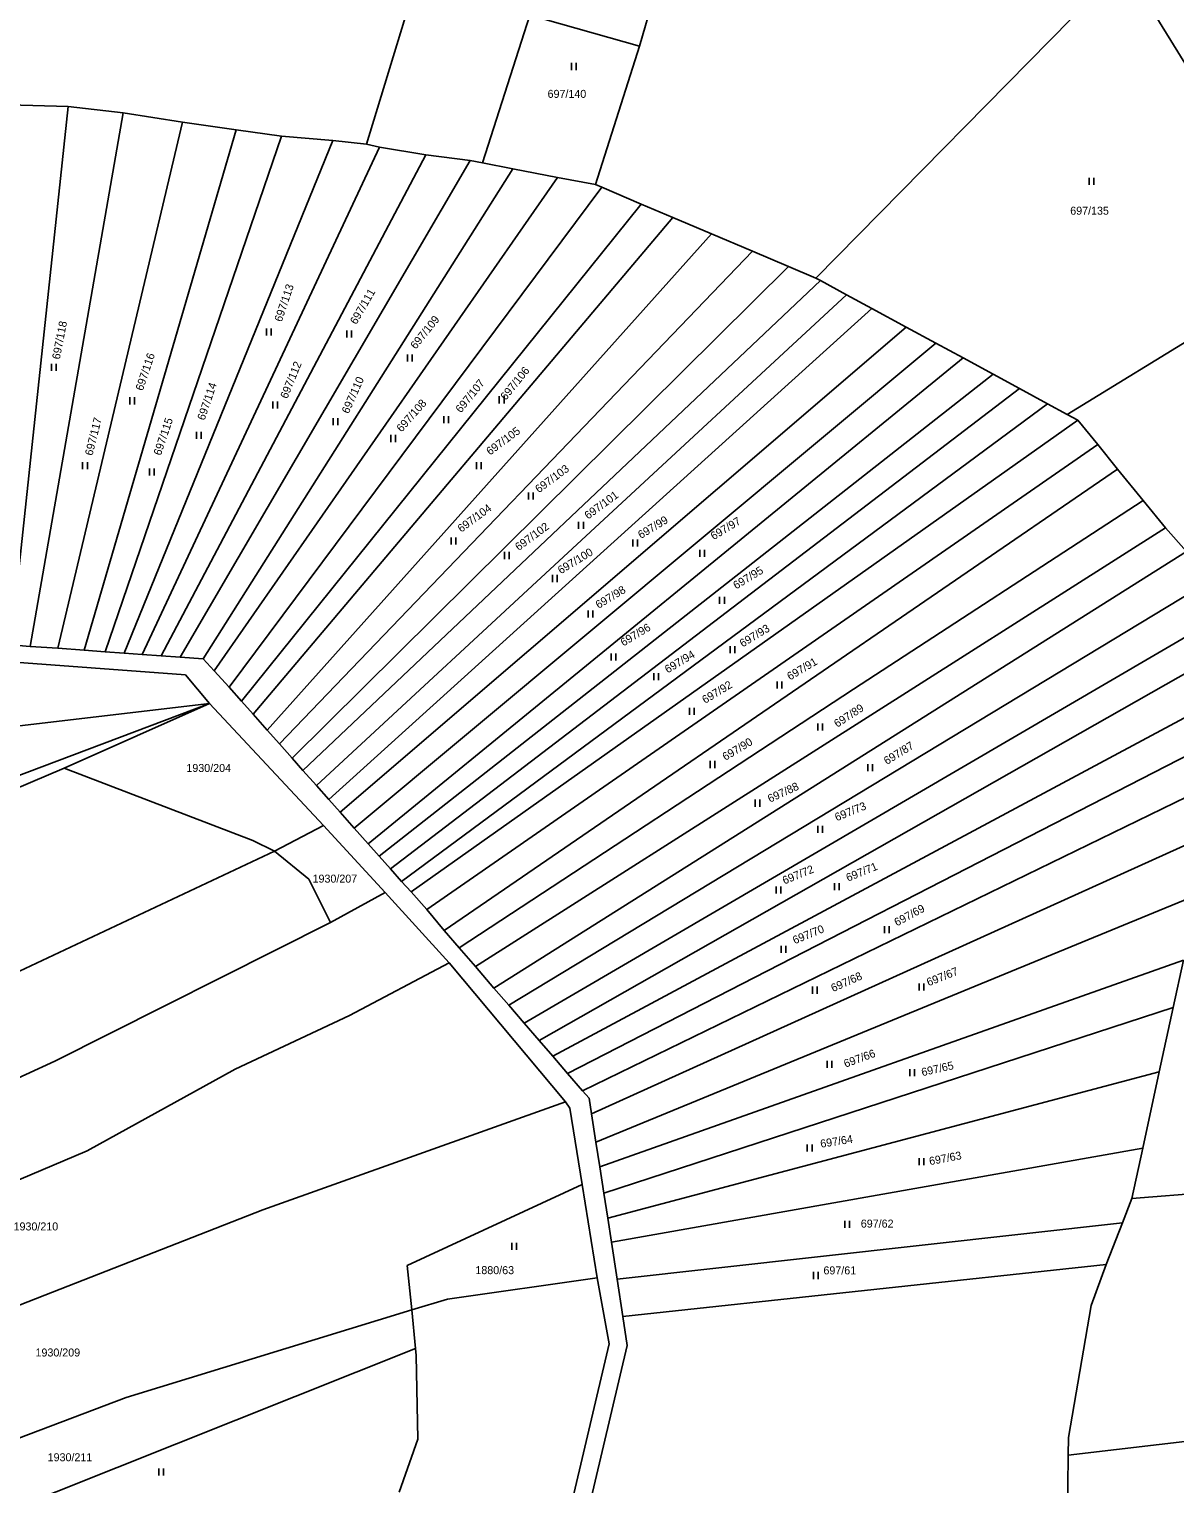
# Model space of a CAD drawing. Extents: x -580630 to -576196, y -1189024 to -1183567.
# Drawn here: x -578118.2 to -577874.8, y -1185088.7 to -1184779.6 of the extents above; entities that cross this region are included whole.
import ezdxf

# ---------------------------------------------------------------- set-up
doc = ezdxf.new("R2010")
doc.units = 0
for name, color, linetype in [('Vrstva 1', 7, 'Continuous'), ('Vrstva 18', 7, 'Continuous'), ('Vrstva 25', 7, 'Continuous'), ('Vrstva 6', 7, 'Continuous')]:
    doc.layers.add(name, color=color, linetype=linetype)

msp = doc.modelspace()

# ---------------------------------------------------------------- linework, layer by layer
at = {"layer": 'Vrstva 1'}
for p, q in [((-577867.64, -1184795), (-577885.53, -1184765.94)), ((-578085.02, -1184916.78), (-578202.09, -1184908.2)), ((-578118, -1184910.74), (-578122.13, -1184910.44)), ((-578112.11, -1184911.16), (-578118, -1184910.74)), ((-578106.51, -1184911.57), (-578112.11, -1184911.16)), ((-578102.04, -1184911.89), (-578106.51, -1184911.57)), ((-578098.05, -1184912.18), (-578102.04, -1184911.89)), ((-578094.21, -1184912.45), (-578098.05, -1184912.18)), ((-578090.14, -1184912.75), (-578094.21, -1184912.45)), ((-578086.15, -1184913.04), (-578090.14, -1184912.75)), ((-578081.21, -1184913.36), (-578086.15, -1184913.04)), ((-578078.91, -1184915.91), (-578081.21, -1184913.36)), ((-578075.72, -1184919.44), (-578078.91, -1184915.91)), ((-578079.92, -1184922.9), (-578085.02, -1184916.78)), ((-578073.12, -1184922.37), (-578075.72, -1184919.44)), ((-578070.65, -1184925.15), (-578073.12, -1184922.37)), ((-578079.92, -1184922.9), (-578192.63, -1184965.43)), ((-578079.92, -1184922.9), (-578055.71, -1184948.78)), ((-578067.62, -1184928.57), (-578070.65, -1184925.15)), ((-578065.04, -1184931.48), (-578067.62, -1184928.57)), ((-578062.34, -1184934.51), (-578065.04, -1184931.48)), ((-578060.04, -1184937.11), (-578062.34, -1184934.51)), ((-578057.17, -1184940.34), (-578060.04, -1184937.11)), ((-578054.54, -1184943.3), (-578057.17, -1184940.34)), ((-578052.14, -1184946), (-578054.54, -1184943.3)), ((-578049.14, -1184949.37), (-578052.14, -1184946)), ((-578042.59, -1184963.05), (-578055.71, -1184948.78)), ((-578046.2, -1184952.68), (-578049.14, -1184949.37)), ((-578043.85, -1184955.32), (-578046.2, -1184952.68)), ((-578041.43, -1184958.04), (-578043.85, -1184955.32)), ((-578039.08, -1184960.68), (-578041.43, -1184958.04)), ((-578042.59, -1184963.05), (-578028.94, -1184977.97)), ((-578037.08, -1184962.93), (-578039.08, -1184960.68)), ((-578033.75, -1184966.67), (-578037.08, -1184962.93)), ((-578030.04, -1184971.11), (-578033.75, -1184966.67)), ((-578026.85, -1184974.8), (-578030.04, -1184971.11)), ((-578023.4, -1184978.79), (-578026.85, -1184974.8)), ((-578004.25, -1185007.48), (-578028.94, -1184977.97)), ((-578019.45, -1184983.36), (-578023.4, -1184978.79)), ((-578016.31, -1184986.99), (-578019.45, -1184983.36)), ((-578013.03, -1184990.78), (-578016.31, -1184986.99)), ((-578009.83, -1184994.49), (-578013.03, -1184990.78)), ((-578006.98, -1184997.79), (-578009.83, -1184994.49)), ((-578003.81, -1185001.46), (-578006.98, -1184997.79)), ((-578000.61, -1185005.16), (-578003.81, -1185001.46)), ((-577999.23, -1185006.72), (-578000.61, -1185005.16)), ((-578003.3, -1185008.89), (-578004.25, -1185007.48)), ((-578000.69, -1185025.07), (-578003.3, -1185008.89)), ((-577998.72, -1185010.05), (-577999.23, -1185006.72)), ((-577997.79, -1185016.07), (-577998.72, -1185010.05)), ((-577996.98, -1185021.3), (-577997.79, -1185016.07)), ((-577996.11, -1185026.89), (-577996.98, -1185021.3)), ((-578037.92, -1185042.26), (-578000.69, -1185025.07)), ((-577997.5, -1185044.87), (-578000.69, -1185025.07)), ((-577995.27, -1185032.21), (-577996.11, -1185026.89)), ((-577994.49, -1185037.29), (-577995.27, -1185032.21)), ((-577993.28, -1185045.2), (-577994.49, -1185037.29)), ((-578036.9, -1185051.73), (-578037.92, -1185042.26)), ((-577997.5, -1185044.87), (-577994.95, -1185058.89)), ((-577992.06, -1185053.09), (-577993.28, -1185045.2)), ((-578036.16, -1185059.9), (-578036.9, -1185051.73)), ((-577991.15, -1185059.25), (-577992.06, -1185053.09)), ((-578204.12, -1185126.93), (-578036.16, -1185059.9)), ((-577994.95, -1185058.89), (-578014.81, -1185143.09)), ((-578011.45, -1185145.14), (-577991.15, -1185059.25))]:
    msp.add_line(p, q, dxfattribs=at)
at = {"layer": 'Vrstva 25'}
for p, q in [((-578003.01, -1184786.8), (-578003.01, -1184788.3)), ((-578002.01, -1184788.3), (-578002.01, -1184786.8)), ((-577892.96, -1184811.22), (-577892.96, -1184812.72)), ((-577891.96, -1184812.72), (-577891.96, -1184811.22)), ((-578067.8, -1184843.19), (-578067.8, -1184844.69)), ((-578066.8, -1184844.69), (-578066.8, -1184843.19)), ((-578050.71, -1184843.63), (-578050.71, -1184845.13)), ((-578049.71, -1184845.13), (-578049.71, -1184843.63)), ((-578113.5, -1184850.73), (-578113.5, -1184852.23)), ((-578112.5, -1184852.23), (-578112.5, -1184850.73)), ((-578037.85, -1184848.74), (-578037.85, -1184850.24)), ((-578036.85, -1184850.24), (-578036.85, -1184848.74)), ((-578096.86, -1184857.84), (-578096.86, -1184859.34)), ((-578095.86, -1184859.34), (-578095.86, -1184857.84)), ((-578018.32, -1184857.62), (-578018.32, -1184859.12)), ((-578017.32, -1184859.12), (-578017.32, -1184857.62)), ((-578066.47, -1184858.73), (-578066.47, -1184860.23)), ((-578065.47, -1184860.23), (-578065.47, -1184858.73)), ((-578053.6, -1184862.28), (-578053.6, -1184863.78)), ((-578052.6, -1184863.78), (-578052.6, -1184862.28)), ((-578030.08, -1184861.83), (-578030.08, -1184863.33)), ((-578029.08, -1184863.33), (-578029.08, -1184861.83)), ((-578082.66, -1184865.16), (-578082.66, -1184866.66)), ((-578081.66, -1184866.66), (-578081.66, -1184865.16)), ((-578041.4, -1184865.83), (-578041.4, -1184867.33)), ((-578040.4, -1184867.33), (-578040.4, -1184865.83)), ((-578106.85, -1184871.6), (-578106.85, -1184873.1)), ((-578105.85, -1184873.1), (-578105.85, -1184871.6)), ((-578092.65, -1184872.93), (-578092.65, -1184874.43)), ((-578091.65, -1184874.43), (-578091.65, -1184872.93)), ((-578023.2, -1184871.6), (-578023.2, -1184873.1)), ((-578022.2, -1184873.1), (-578022.2, -1184871.6)), ((-578012.11, -1184878.04), (-578012.11, -1184879.54)), ((-578011.11, -1184879.54), (-578011.11, -1184878.04)), ((-578001.46, -1184884.26), (-578001.46, -1184885.76)), ((-578000.46, -1184885.76), (-578000.46, -1184884.26)), ((-578028.53, -1184887.59), (-578028.53, -1184889.09)), ((-578027.53, -1184889.09), (-578027.53, -1184887.59)), ((-577989.92, -1184888.03), (-577989.92, -1184889.53)), ((-577988.92, -1184889.53), (-577988.92, -1184888.03)), ((-578017.21, -1184890.69), (-578017.21, -1184892.19)), ((-578016.21, -1184892.19), (-578016.21, -1184890.69)), ((-577975.72, -1184890.25), (-577975.72, -1184891.75)), ((-577974.72, -1184891.75), (-577974.72, -1184890.25)), ((-578007, -1184895.58), (-578007, -1184897.08)), ((-578006, -1184897.08), (-578006, -1184895.58)), ((-577971.5, -1184900.24), (-577971.5, -1184901.74)), ((-577970.5, -1184901.74), (-577970.5, -1184900.24)), ((-577999.46, -1184903.13), (-577999.46, -1184904.63)), ((-577998.46, -1184904.63), (-577998.46, -1184903.13)), ((-577994.58, -1184912.23), (-577994.58, -1184913.73)), ((-577993.58, -1184913.73), (-577993.58, -1184912.23)), ((-577969.29, -1184910.67), (-577969.29, -1184912.17)), ((-577968.29, -1184912.17), (-577968.29, -1184910.67)), ((-577985.48, -1184916.44), (-577985.48, -1184917.94)), ((-577984.48, -1184917.94), (-577984.48, -1184916.44)), ((-577959.3, -1184918.22), (-577959.3, -1184919.72)), ((-577958.3, -1184919.72), (-577958.3, -1184918.22)), ((-577977.94, -1184923.77), (-577977.94, -1184925.27)), ((-577976.94, -1184925.27), (-577976.94, -1184923.77)), ((-577950.65, -1184927.1), (-577950.65, -1184928.6)), ((-577949.65, -1184928.6), (-577949.65, -1184927.1)), ((-577973.5, -1184935.09), (-577973.5, -1184936.59)), ((-577972.5, -1184936.59), (-577972.5, -1184935.09)), ((-577940, -1184935.76), (-577940, -1184937.26)), ((-577939, -1184937.26), (-577939, -1184935.76)), ((-577963.96, -1184943.31), (-577963.96, -1184944.81)), ((-577962.96, -1184944.81), (-577962.96, -1184943.31)), ((-577950.65, -1184948.86), (-577950.65, -1184950.36)), ((-577949.65, -1184950.36), (-577949.65, -1184948.86)), ((-577959.52, -1184961.73), (-577959.52, -1184963.23)), ((-577958.52, -1184963.23), (-577958.52, -1184961.73)), ((-577947.1, -1184961.07), (-577947.1, -1184962.57)), ((-577946.1, -1184962.57), (-577946.1, -1184961.07)), ((-577936.45, -1184970.17), (-577936.45, -1184971.67)), ((-577935.45, -1184971.67), (-577935.45, -1184970.17)), ((-577958.41, -1184974.38), (-577958.41, -1184975.88)), ((-577957.41, -1184975.88), (-577957.41, -1184974.38)), ((-577951.76, -1184983.04), (-577951.76, -1184984.54)), ((-577950.76, -1184984.54), (-577950.76, -1184983.04)), ((-577929.13, -1184982.38), (-577929.13, -1184983.88)), ((-577928.13, -1184983.88), (-577928.13, -1184982.38)), ((-577948.65, -1184998.8), (-577948.65, -1185000.3)), ((-577947.65, -1185000.3), (-577947.65, -1184998.8)), ((-577931.12, -1185000.58), (-577931.12, -1185002.08)), ((-577930.12, -1185002.08), (-577930.12, -1185000.58)), ((-577952.87, -1185016.56), (-577952.87, -1185018.06)), ((-577951.87, -1185018.06), (-577951.87, -1185016.56)), ((-577929.13, -1185019.45), (-577929.13, -1185020.95)), ((-577928.13, -1185020.95), (-577928.13, -1185019.45)), ((-577944.88, -1185032.77), (-577944.88, -1185034.27)), ((-577943.88, -1185034.27), (-577943.88, -1185032.77)), ((-578015.66, -1185037.43), (-578015.66, -1185038.93)), ((-578014.66, -1185038.93), (-578014.66, -1185037.43)), ((-577951.54, -1185043.65), (-577951.54, -1185045.15)), ((-577950.54, -1185045.15), (-577950.54, -1185043.65)), ((-578090.65, -1185085.38), (-578090.65, -1185086.88)), ((-578089.65, -1185086.88), (-578089.65, -1185085.38))]:
    msp.add_line(p, q, dxfattribs=at)
at = {"layer": 'Vrstva 6'}
for p, q in [((-577956.33, -1184672.25), (-577988.52, -1184783.27)), ((-578019.87, -1184716.74), (-578046.53, -1184804.06)), ((-577885.53, -1184765.94), (-577951.04, -1184832.53)), ((-578021.89, -1184808.05), (-578011.83, -1184776.62)), ((-578011.83, -1184776.62), (-577988.52, -1184783.27)), ((-577988.52, -1184783.27), (-577997.87, -1184812.66)), ((-578109.9, -1184796.03), (-578122.49, -1184795.73)), ((-578122.13, -1184910.44), (-578109.9, -1184796.03)), ((-578098.22, -1184797.4), (-578109.9, -1184796.03)), ((-578098.22, -1184797.4), (-578118, -1184910.74)), ((-578085.63, -1184799.37), (-578098.22, -1184797.4)), ((-578085.63, -1184799.37), (-578112.11, -1184911.16)), ((-578074.25, -1184801.04), (-578106.51, -1184911.57)), ((-578074.25, -1184801.04), (-578085.63, -1184799.37)), ((-578064.58, -1184802.39), (-578074.25, -1184801.04)), ((-578102.04, -1184911.89), (-578064.58, -1184802.39)), ((-578053.66, -1184803.3), (-578098.05, -1184912.18)), ((-578043.8, -1184804.67), (-578094.21, -1184912.45)), ((-578053.66, -1184803.3), (-578064.58, -1184802.39)), ((-578046.53, -1184804.06), (-578053.66, -1184803.3)), ((-578043.8, -1184804.67), (-578046.53, -1184804.06)), ((-578033.94, -1184806.34), (-578043.8, -1184804.67)), ((-578033.94, -1184806.34), (-578090.14, -1184912.75)), ((-578024.53, -1184807.53), (-578086.15, -1184913.04)), ((-578024.53, -1184807.53), (-578033.94, -1184806.34)), ((-578021.89, -1184808.05), (-578024.53, -1184807.53)), ((-578015.47, -1184809.3), (-578021.89, -1184808.05)), ((-578015.47, -1184809.3), (-578081.21, -1184913.36)), ((-578005.92, -1184811.11), (-578078.91, -1184915.91)), ((-578005.92, -1184811.11), (-578015.47, -1184809.3)), ((-577997.87, -1184812.66), (-578005.92, -1184811.11)), ((-578075.72, -1184919.44), (-577996.56, -1184813.22)), ((-577996.56, -1184813.22), (-577997.87, -1184812.66)), ((-577988.15, -1184816.78), (-577996.56, -1184813.22)), ((-578073.12, -1184922.37), (-577988.15, -1184816.78)), ((-577981.42, -1184819.64), (-577988.15, -1184816.78)), ((-578070.65, -1184925.15), (-577981.42, -1184819.64)), ((-577973.23, -1184823.12), (-577981.42, -1184819.64)), ((-578067.62, -1184928.57), (-577973.23, -1184823.12)), ((-577964.53, -1184826.81), (-577973.23, -1184823.12)), ((-578065.04, -1184931.48), (-577964.53, -1184826.81)), ((-577956.84, -1184830.07), (-577964.53, -1184826.81)), ((-578062.34, -1184934.51), (-577956.84, -1184830.07)), ((-577951.04, -1184832.53), (-577956.84, -1184830.07)), ((-578060.04, -1184937.11), (-577950.08, -1184833.05)), ((-577950.08, -1184833.05), (-577951.04, -1184832.53)), ((-577944.56, -1184836.04), (-577950.08, -1184833.05)), ((-577847.56, -1184830.77), (-577897.65, -1184861.46)), ((-578057.17, -1184940.34), (-577944.56, -1184836.04)), ((-577939.18, -1184838.96), (-577944.56, -1184836.04)), ((-577939.18, -1184838.96), (-578054.54, -1184943.3)), ((-577931.84, -1184842.93), (-577939.18, -1184838.96)), ((-577931.84, -1184842.93), (-578052.14, -1184946)), ((-577925.59, -1184846.32), (-577931.84, -1184842.93)), ((-577925.59, -1184846.32), (-578049.14, -1184949.37)), ((-577919.79, -1184849.46), (-577925.59, -1184846.32)), ((-577919.79, -1184849.46), (-578046.2, -1184952.68)), ((-577913.39, -1184852.92), (-577919.79, -1184849.46)), ((-577913.39, -1184852.92), (-578043.85, -1184955.32)), ((-577907.82, -1184855.94), (-577913.39, -1184852.92)), ((-578041.43, -1184958.04), (-577907.82, -1184855.94)), ((-577901.83, -1184859.19), (-577907.82, -1184855.94)), ((-577901.83, -1184859.19), (-578039.08, -1184960.68)), ((-577897.65, -1184861.46), (-577901.83, -1184859.19)), ((-578037.08, -1184962.93), (-577895.42, -1184862.66)), ((-577895.42, -1184862.66), (-577897.65, -1184861.46)), ((-577891.17, -1184867.87), (-577895.42, -1184862.66)), ((-578033.75, -1184966.67), (-577891.17, -1184867.87)), ((-577886.94, -1184873.07), (-577891.17, -1184867.87)), ((-578030.04, -1184971.11), (-577886.94, -1184873.07)), ((-577881.48, -1184879.78), (-577886.94, -1184873.07)), ((-577943.08, -1184919.81), (-577881.48, -1184879.78)), ((-577876.78, -1184885.55), (-577881.48, -1184879.78)), ((-578023.4, -1184978.79), (-577876.78, -1184885.55)), ((-577872.28, -1184890.6), (-577876.78, -1184885.55)), ((-578019.45, -1184983.36), (-577872.28, -1184890.6)), ((-578016.31, -1184986.99), (-577867.51, -1184896.93)), ((-578013.03, -1184990.78), (-577865.86, -1184904.86)), ((-578009.83, -1184994.49), (-577866.73, -1184913.2)), ((-578026.85, -1184974.8), (-577943.08, -1184919.81)), ((-578200.4, -1184936.94), (-578079.92, -1184922.9)), ((-578079.92, -1184922.9), (-578110.8, -1184936.59)), ((-578006.98, -1184997.79), (-577867.75, -1184923.21)), ((-578003.81, -1185001.46), (-577868.65, -1184932.12)), ((-578110.8, -1184936.59), (-578191.12, -1184970.95)), ((-578070.71, -1184952.02), (-578110.8, -1184936.59)), ((-578000.61, -1185005.16), (-577869.6, -1184941.43)), ((-578055.71, -1184948.78), (-578066.06, -1184954.27)), ((-578066.06, -1184954.27), (-578070.71, -1184952.02)), ((-577998.72, -1185010.05), (-577870.65, -1184952.11)), ((-578066.06, -1184954.27), (-578169.26, -1185002.69)), ((-578058.79, -1184960.22), (-578066.06, -1184954.27)), ((-578054.2, -1184969.43), (-578058.79, -1184960.22)), ((-578054.2, -1184969.43), (-578042.59, -1184963.05)), ((-577997.79, -1185016.07), (-577871.75, -1184964.24)), ((-578112.77, -1184998.88), (-578054.2, -1184969.43)), ((-578028.94, -1184977.97), (-578050.16, -1184989.17)), ((-577996.98, -1185021.3), (-577872.94, -1184977.44)), ((-577875.11, -1184987.46), (-577872.94, -1184977.44)), ((-577875.11, -1184987.46), (-577996.11, -1185026.89)), ((-577878.09, -1185001.13), (-577875.11, -1184987.46)), ((-578050.16, -1184989.17), (-578074.47, -1185000.6)), ((-578160.6, -1185020.68), (-578112.77, -1184998.88)), ((-578074.47, -1185000.6), (-578105.87, -1185017.92)), ((-577878.09, -1185001.13), (-577995.27, -1185032.21)), ((-577881.58, -1185017.34), (-577878.09, -1185001.13)), ((-578068.58, -1185030.44), (-578004.25, -1185007.48)), ((-578105.87, -1185017.92), (-578152.5, -1185037.58)), ((-577881.58, -1185017.34), (-577994.49, -1185037.29)), ((-577883.91, -1185028.07), (-577881.58, -1185017.34)), ((-577817.48, -1185022.68), (-577883.91, -1185028.07)), ((-578155.9, -1185064.53), (-578068.58, -1185030.44)), ((-577885.9, -1185033.2), (-577883.91, -1185028.07)), ((-577993.28, -1185045.2), (-577885.9, -1185033.2)), ((-577889.35, -1185042.1), (-577885.9, -1185033.2)), ((-577992.06, -1185053.09), (-577889.35, -1185042.1)), ((-577889.35, -1185042.1), (-577892.54, -1185050.79)), ((-578029.35, -1185049.42), (-577997.5, -1185044.87)), ((-578036.9, -1185051.73), (-578029.35, -1185049.42)), ((-578097.6, -1185070.34), (-578036.9, -1185051.73)), ((-577892.54, -1185050.79), (-577897.4, -1185078.82)), ((-578036.02, -1185061.39), (-578036.16, -1185059.9)), ((-578035.6, -1185079.17), (-578036.02, -1185061.39)), ((-578169.73, -1185097.53), (-578097.6, -1185070.34)), ((-577821.47, -1185073.67), (-577897.44, -1185082.6)), ((-578039.57, -1185090.46), (-578035.6, -1185079.17)), ((-577897.4, -1185078.82), (-577897.44, -1185082.6)), ((-577897.44, -1185082.6), (-577897.98, -1185136.64))]:
    msp.add_line(p, q, dxfattribs=at)

# ---------------------------------------------------------------- texts
at = {"layer": 'Vrstva 18'}
for s, p in [('697/140', (-578008.06, -1184794.22)), ('697/135', (-577897.007, -1184819.04)), ('1930/204', (-578084.807, -1184937.43)), ('1930/207', (-578057.997, -1184960.94)), ('1930/210', (-578121.529, -1185034.83)), ('697/62', (-577941.506, -1185034.23)), ('1880/63', (-578023.401, -1185044.12)), ('697/61', (-577949.444, -1185044.17)), ('1930/209', (-578116.867, -1185061.61)), ('1930/211', (-578114.284, -1185083.87))]:
    msp.add_text(s, height=1.7, dxfattribs=at).set_placement(p)
for s, rotation, p in [('697/113', 71.44784, (-578064.564, -1184841.936)), ('697/111', 59.93139, (-578048.698, -1184842.506)), ('697/118', 79.01088, (-578111.711, -1184849.881)), ('697/109', 51.05054, (-578036.068, -1184847.741)), ('697/116', 71.44784, (-578094.077, -1184856.564)), ('697/112', 67.78091, (-578063.379, -1184858.261)), ('697/106', 51.05054, (-578016.938, -1184858.591)), ('697/114', 71.44784, (-578080.947, -1184862.844)), ('697/110', 66.11933, (-578050.341, -1184861.451)), ('697/107', 51.05054, (-578026.472, -1184861.27)), ('697/108', 48.75871, (-578039.067, -1184865.351)), ('697/117', 76.0315, (-578104.764, -1184870.336)), ('697/115', 71.44784, (-578090.242, -1184870.318)), ('697/105', 36.44012, (-578020.298, -1184870.221)), ('697/103', 36.44012, (-578009.91, -1184878.245)), ('697/101', 36.44012, (-577999.44, -1184883.837)), ('697/104', 36.44012, (-578026.4, -1184886.623)), ('697/102', 36.44012, (-578014.189, -1184890.517)), ('697/99', 31.2262, (-577988.221, -1184887.956)), ('697/97', 31.2262, (-577972.776, -1184888.215)), ('697/100', 31.2262, (-578005.258, -1184895.451)), ('697/95', 31.2262, (-577967.991, -1184898.681)), ('697/98', 31.2262, (-577997.228, -1184902.807)), ('697/96', 31.2262, (-577991.931, -1184910.796)), ('697/93', 31.2262, (-577966.615, -1184911.001)), ('697/94', 31.2262, (-577982.521, -1184916.526)), ('697/91', 30.71054, (-577956.551, -1184918.017)), ('697/92', 31.2262, (-577974.594, -1184922.984)), ('697/89', 32.94507, (-577946.518, -1184928.055)), ('697/90', 31.05431, (-577970.28, -1184935.09)), ('697/87', 31.79916, (-577935.968, -1184935.964)), ('697/88', 24.63719, (-577960.813, -1184943.971)), ('697/73', 22.23076, (-577946.622, -1184947.922)), ('697/71', 22.23076, (-577944.219, -1184960.758)), ('697/72', 22.23076, (-577957.74, -1184961.347)), ('697/69', 28.59059, (-577933.834, -1184970.264)), ('697/70', 22.23076, (-577955.556, -1184974.039)), ('697/68', 24.12152, (-577947.384, -1184984.217)), ('697/67', 21.54321, (-577927.11, -1184982.974)), ('697/66', 20.16811, (-577944.752, -1185000.267)), ('697/65', 12.89155, (-577928.425, -1185002.081)), ('697/64', 8.93814, (-577949.973, -1185017.274)), ('697/63', 10.77161, (-577926.826, -1185020.969))]:
    msp.add_text(s, height=1.7, rotation=rotation, dxfattribs=at).set_placement(p)

doc.saveas('drawing.dxf')
